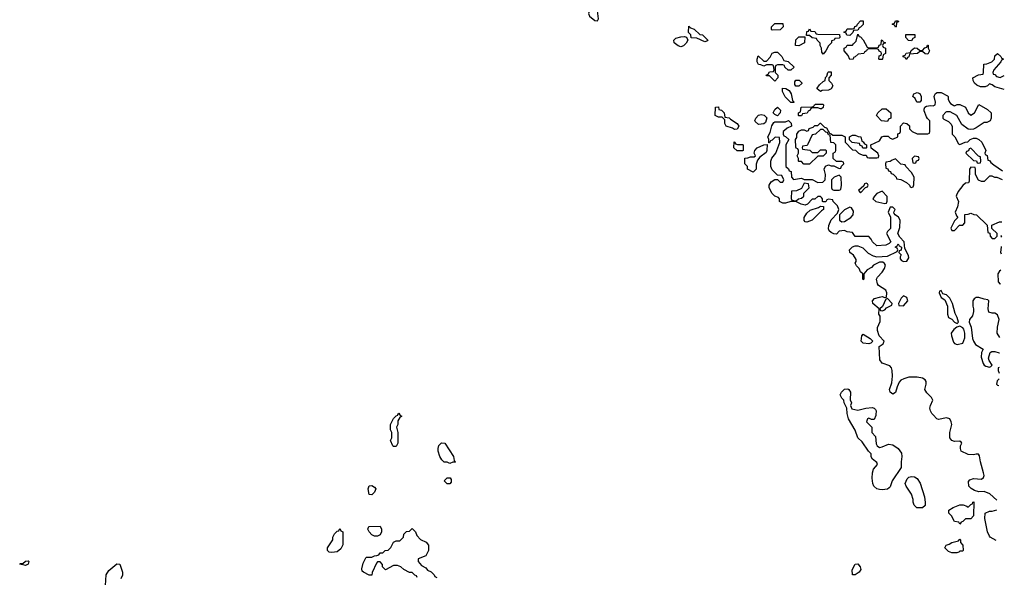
# Model space of a CAD drawing. Header units: inches. Extents: x 2380249 to 2585472, y 382747 to 546448.
# Tile 357 of 626: x 2560466 to 2567800, y 428791 to 432943. Entities that reach past the tile are written whole.
import ezdxf

# ---------------------------------------------------------------- set-up
doc = ezdxf.new("R2010")
doc.units = ezdxf.units.IN
doc.header["$MEASUREMENT"] = 0
doc.layers.add('C5462', color=7, linetype='Continuous')
doc.layers.add('C5463', color=7, linetype='Continuous')

msp = doc.modelspace()

# ---------------------------------------------------------------- linework, layer by layer
at = {"layer": 'C5462', "color": 4, "elevation": 36}
for points in [[(2563297, 430000), (2563298, 429998), (2563312, 429990), (2563298, 429982), (2563283.6, 429956.4), (2563282, 429930), (2563272, 429910), (2563282, 429870), (2563282, 429790), (2563270, 429766), (2563250, 429766), (2563246, 429770), (2563229.1, 429809.1), (2563238, 429830), (2563238, 429870), (2563228, 429890), (2563228.4, 429928.4), (2563250, 429974), (2563270, 429994), (2563282, 429998), (2563283, 430000)], [(2566843.7, 430000), (2566843.6, 429996.4), (2566830, 429966), (2566810, 429966), (2566790, 429975.3), (2566782, 429970), (2566774, 429950), (2566814, 429910), (2566814, 429870), (2566839.6, 429839.6), (2566845.4, 429785.4), (2566852, 429770), (2566870, 429758), (2566890, 429762), (2566936.4, 429783.6), (2566970, 429778.8), (2567010.4, 429750.4), (2567034.4, 429714.4), (2567038, 429690), (2567031.3, 429650), (2567032, 429610), (2566964.7, 429510), (2566950, 429466), (2566943.6, 429456.4), (2566930, 429448.7), (2566890, 429442), (2566870, 429444), (2566849.4, 429449.4), (2566829.4, 429469.4), (2566821.2, 429490), (2566816, 429530), (2566817.2, 429570), (2566824.7, 429595.3), (2566855.3, 429630), (2566850, 429646), (2566818, 429670), (2566808.8, 429688.9), (2566808.7, 429710), (2566789.4, 429729.4), (2566740.2, 429800.2), (2566709.1, 429829.1), (2566690, 429886), (2566639, 429970), (2566631.5, 430000)], [(2567744.8, 429365.1), (2567691.7, 429411.7), (2567650, 429429), (2567610, 429428), (2567578, 429438), (2567552.9, 429452.9), (2567535.3, 429470), (2567534.6, 429505.4), (2567542.7, 429517.3), (2567570, 429526.8), (2567630, 429522.8), (2567644.7, 429535.3), (2567649, 429550), (2567646, 429570), (2567623.7, 429650), (2567616.4, 429696.4), (2567607.3, 429707.3), (2567590, 429708), (2567570, 429702), (2567530, 429705.2), (2567479, 429730), (2567473.2, 429750), (2567473.2, 429770), (2567484, 429790), (2567478.6, 429798.6), (2567470, 429804), (2567430, 429801.2), (2567410, 429809.2), (2567394, 429830), (2567395.1, 429870), (2567409.2, 429930), (2567405.2, 429950), (2567394, 429970), (2567370, 429979), (2567310, 429965.2), (2567298, 429970), (2567270.4, 430000)], [(2567739.6, 429066.4), (2567695.3, 429090), (2567690, 429098), (2567674, 429130), (2567654, 429230), (2567658, 429270), (2567690, 429284.7), (2567710, 429284.7), (2567743.5, 429292.5)], [(2563426, 428790), (2563422, 428802), (2563410, 428806), (2563390, 428826), (2563370, 428828), (2563328.4, 428848.4), (2563306, 428870), (2563280.4, 428880.4), (2563250, 428878), (2563190, 428846), (2563168.4, 428868.4), (2563167.3, 428887.3), (2563150, 428906), (2563130, 428906), (2563123.6, 428896.4), (2563092.7, 428827.3), (2563090, 428806), (2563070, 428806), (2563026, 428830), (2563018, 428838), (2563015.3, 428855.3), (2563023.2, 428896.8), (2563043.1, 428936.9), (2563050, 428942), (2563090, 428942), (2563108.4, 428951.6), (2563127.3, 428952.7), (2563142, 428958), (2563150, 428974), (2563170, 428974), (2563188.4, 428991.6), (2563210, 428994), (2563230, 429014), (2563250, 429054), (2563270, 429062), (2563296.4, 429063.6), (2563306, 429070), (2563326, 429090), (2563328.4, 429111.6), (2563347.3, 429132.7), (2563370, 429134), (2563390, 429154), (2563414, 429130), (2563423.6, 429103.6), (2563451.6, 429071.6), (2563492.7, 429052.7), (2563511.3, 429031.3), (2563511.3, 428990), (2563492, 428950), (2563434, 428930), (2563434, 428910), (2563459.6, 428879.6), (2563490, 428862), (2563504.7, 428844.7), (2563530, 428832), (2563554, 428810), (2563558, 428798), (2563574, 428790)], [(2561106, 428730), (2561109.1, 428810.9), (2561130, 428842), (2561190, 428892), (2561211.3, 428890), (2561231.6, 428828.4), (2561231.6, 428808.4), (2561219.6, 428780.4)]]:
    msp.add_lwpolyline(points, dxfattribs=at)
for points in [[(2563670, 429638), (2563650, 429648), (2563628.4, 429648.4), (2563610, 429666), (2563595.3, 429690), (2563582, 429730), (2563582, 429750), (2563588.4, 429771.6), (2563607.3, 429792.7), (2563632, 429790), (2563698, 429690), (2563702, 429662), (2563711.3, 429651.3), (2563710, 429648), (2563692.7, 429647.3)], [(2563650, 429486), (2563628, 429510), (2563650, 429531.3), (2563671.6, 429531.6), (2563679.6, 429519.6), (2563679.6, 429500.4), (2563670, 429486)], [(2567190, 429308), (2567148.4, 429308.4), (2567128.4, 429328.4), (2567122, 429350), (2567122, 429370), (2567109.1, 429409.1), (2567068.7, 429470), (2567062, 429490), (2567076.5, 429523.5), (2567090, 429536), (2567110, 429541), (2567130, 429538.8), (2567150, 429526), (2567172.8, 429492.8), (2567206, 429390), (2567211.2, 429348.9), (2567210, 429326)], [(2563090, 429406), (2563068, 429408), (2563062, 429450), (2563070, 429472), (2563090, 429474), (2563110, 429462), (2563118, 429450), (2563110, 429426)], [(2567470, 429186), (2567462, 429202), (2567430, 429206), (2567408, 429250), (2567388, 429270), (2567388, 429290), (2567418, 429310), (2567470, 429330.7), (2567494, 429330), (2567522, 429322), (2567530, 429314), (2567550, 429334), (2567562, 429338), (2567566, 429350), (2567572.7, 429352.7), (2567571.6, 429248.4), (2567550, 429226), (2567510, 429226), (2567490, 429206), (2567478, 429202)], [(2562790, 428975.3), (2562770, 428978), (2562758, 428990), (2562758, 429010), (2562798, 429070), (2562798, 429090), (2562810, 429114), (2562830, 429134), (2562842, 429138), (2562850, 429154), (2562858, 429138), (2562874, 429130), (2562872.7, 429032.7), (2562856.9, 429003.1), (2562830, 428982)], [(2563110, 429098), (2563090, 429108), (2563068, 429130), (2563058, 429150), (2563066, 429170), (2563150, 429172), (2563162, 429150), (2563162, 429130), (2563150, 429108), (2563130, 429098)], [(2567410, 428974), (2567383.2, 428983.2), (2567358, 429010), (2567366, 429030), (2567390, 429038), (2567410, 429051.3), (2567458, 429062), (2567470, 429074), (2567474, 429070), (2567474, 429050), (2567492, 429030), (2567494, 428990), (2567490, 428986), (2567470, 428986), (2567462, 428978), (2567445.4, 428974.6)], [(2560510, 428878), (2560466, 428890), (2560470, 428894), (2560490, 428894), (2560510, 428912), (2560530, 428914), (2560534, 428910), (2560530, 428888)], [(2566668.7, 428808.7), (2566667.3, 428847.3), (2566688, 428890), (2566710, 428891), (2566726, 428870), (2566730.7, 428850), (2566718, 428830), (2566690, 428808.7)]]:
    msp.add_lwpolyline(points, close=True, dxfattribs=at)
at = {"layer": 'C5463', "color": 4}
for points, elevation in [([(2564750, 433021.2), (2564730, 433019.3), (2564711.3, 433010), (2564702.8, 432990), (2564711, 432970), (2564750, 432938), (2564770, 432934), (2564778, 432950), (2564768.7, 433010)], 44), ([(2566650, 432826), (2566627.3, 432827.3), (2566622, 432842), (2566606, 432850), (2566622, 432858), (2566630, 432874), (2566670, 432874), (2566682, 432878), (2566687.3, 432892.7), (2566702, 432898), (2566706, 432910), (2566730, 432934), (2566750, 432934), (2566750, 432906), (2566730, 432886), (2566718, 432882), (2566710, 432866), (2566678, 432862), (2566672.7, 432847.3)], 36), ([(2566990, 432886), (2566982, 432902), (2566966, 432910), (2566982, 432918), (2566990, 432934), (2567010, 432934), (2567012.7, 432927.3), (2566998, 432922), (2566994, 432890)], 36), ([(2565570, 432778), (2565510, 432806), (2565467.3, 432807.3), (2565466, 432830), (2565448, 432848), (2565450, 432894), (2565462, 432882), (2565490, 432872), (2565532, 432832), (2565552, 432830), (2565591, 432790), (2565590, 432786)], 36), ([(2566070, 432866), (2566066, 432870), (2566066, 432890), (2566090, 432914), (2566150, 432914), (2566154, 432890), (2566130, 432868)], 36), ([(2566450, 432686), (2566440.4, 432700.4), (2566438, 432730), (2566428, 432750), (2566427.3, 432767.3), (2566406, 432790), (2566402, 432802), (2566368.4, 432808.4), (2566350, 432826), (2566326, 432826), (2566330, 432854), (2566342, 432858), (2566350, 432874), (2566358, 432858), (2566390, 432854), (2566398, 432838), (2566410, 432834), (2566572.7, 432832.7), (2566574, 432810), (2566570, 432806), (2566538, 432802), (2566534, 432790), (2566514, 432786), (2566512, 432770), (2566491, 432749), (2566471.3, 432710)], 36), ([(2565390, 432742), (2565370, 432748.7), (2565342, 432770), (2565338, 432790), (2565354.6, 432805.4), (2565390, 432816), (2565418, 432818), (2565432.7, 432812.7), (2565442, 432790), (2565431.2, 432768.9), (2565410, 432748)], 36), ([(2566270, 432748), (2566246, 432750), (2566247.3, 432792.7), (2566270, 432814), (2566314, 432814), (2566312, 432770)], 36), ([(2566790, 432734), (2566850, 432734), (2566862, 432738), (2566867.3, 432752.7), (2566882, 432758), (2566886, 432790), (2566890, 432794), (2566898, 432778), (2566914, 432770), (2566898, 432762), (2566894, 432750), (2566898, 432738), (2566914, 432730), (2566914, 432690), (2566898, 432682), (2566894, 432650), (2566890, 432646), (2566870, 432646), (2566866, 432650), (2566867.3, 432672.7), (2566882, 432678), (2566886, 432690), (2566882, 432702), (2566867.3, 432707.3), (2566862, 432722), (2566850, 432726), (2566790, 432726), (2566778, 432722), (2566774, 432710), (2566758, 432702), (2566754, 432690), (2566712.7, 432687.3), (2566690, 432666), (2566678, 432662), (2566674, 432650), (2566650, 432646), (2566636.4, 432676.4), (2566608, 432710), (2566608, 432732), (2566622, 432738), (2566630, 432754), (2566670, 432754), (2566678, 432762), (2566696.4, 432783.6), (2566710, 432834), (2566718, 432818), (2566730, 432814), (2566750, 432794), (2566778, 432738)], 36), ([(2567110, 432786), (2567087.3, 432787.3), (2567066, 432810), (2567067.3, 432832.7), (2567132.7, 432832.7), (2567134, 432810), (2567118, 432802)], 36), ([(2567230, 432686), (2567210, 432688), (2567190, 432706), (2567170, 432706), (2567154, 432690), (2567094, 432686), (2567090, 432666), (2567078, 432662), (2567070, 432646), (2567062, 432662), (2567047.3, 432667.3), (2567047.3, 432672.7), (2567062, 432678), (2567070, 432694), (2567102, 432698), (2567107.3, 432712.7), (2567130, 432734), (2567151.6, 432731.6), (2567170, 432714), (2567190, 432714), (2567207.3, 432732.7), (2567222, 432738), (2567227.3, 432752.7), (2567232.7, 432752.7), (2567234, 432730), (2567242, 432710)], 36), ([(2566190, 432566), (2566166, 432590), (2566162, 432602), (2566150, 432606), (2566110, 432606), (2566098, 432602), (2566094, 432590), (2566094, 432550), (2566114, 432530), (2566114, 432510), (2566090, 432486), (2566050, 432526), (2566030, 432526), (2566026, 432530), (2566042, 432538), (2566050, 432554), (2566082, 432558), (2566086, 432570), (2566082, 432602), (2566070, 432606), (2566030, 432606), (2566010, 432598), (2565987.3, 432607.3), (2565968.4, 432608.4), (2565958, 432630), (2565958, 432650), (2565967.3, 432672.7), (2566010, 432634), (2566030, 432634), (2566056.4, 432663.6), (2566070, 432694), (2566090, 432702), (2566110, 432702), (2566142, 432670), (2566158, 432638), (2566190, 432632), (2566234, 432590), (2566210, 432566)], 36), ([(2566430, 432408), (2566407.3, 432427.3), (2566407.3, 432432.7), (2566423.1, 432456.9), (2566450, 432482), (2566466, 432490), (2566468.4, 432511.6), (2566478, 432522), (2566486, 432550), (2566490, 432554), (2566510, 432554), (2566511.3, 432530), (2566492, 432510), (2566492, 432490), (2566512, 432470), (2566522, 432450), (2566511.6, 432428.4), (2566490, 432418), (2566443.6, 432416.4)], 36), ([(2566210, 432326), (2566167.3, 432367.3), (2566148.4, 432408.4), (2566147.3, 432432.7), (2566171.6, 432431.6), (2566196.9, 432416.9), (2566211.6, 432391.6), (2566222, 432342), (2566234, 432330), (2566230, 432326)], 36), ([(2566270, 432448), (2566248.4, 432448.4), (2566240.4, 432460.4), (2566240.4, 432479.6), (2566248.4, 432491.6), (2566271.6, 432491.6), (2566291.6, 432471.6), (2566291.6, 432468.4)], 36), ([(2567170, 432328), (2567149.1, 432329.1), (2567135.3, 432355.3), (2567118, 432370), (2567126, 432390), (2567150, 432402), (2567170, 432394), (2567182, 432370), (2567179.6, 432340.4)], 36), ([(2565790, 432126), (2565776.4, 432136.4), (2565729, 432149), (2565718, 432170), (2565718, 432198), (2565698, 432218), (2565670, 432218), (2565646, 432230), (2565648.8, 432291.1), (2565670, 432294), (2565674, 432274), (2565694, 432270), (2565714, 432250), (2565718, 432218), (2565750, 432212), (2565761, 432201), (2565811.2, 432171.1), (2565822, 432150), (2565810, 432128)], 36), ([(2566110, 432228), (2566090, 432238), (2566078, 432250), (2566090, 432274), (2566110, 432292), (2566132, 432270), (2566131.6, 432248.4)], 36), ([(2566430, 432278), (2566410, 432286), (2566370, 432286), (2566358, 432282), (2566354, 432270), (2566338, 432262), (2566332.7, 432247.3), (2566298, 432242), (2566290, 432226), (2566270, 432226), (2566266, 432230), (2566266, 432250), (2566282, 432258), (2566287.3, 432292.7), (2566370, 432294), (2566382, 432298), (2566386, 432310), (2566392.7, 432312.7), (2566450, 432314), (2566454, 432310), (2566452, 432290), (2566439.6, 432280.4)], 36), ([(2566930, 432186), (2566886, 432190), (2566848.4, 432228.4), (2566858, 432250), (2566890, 432278), (2566919.6, 432279.6), (2566954, 432250), (2566954, 432210), (2566938, 432202)], 36), ([(2565970, 432162), (2565944, 432184), (2565942, 432190), (2565949.1, 432210.9), (2565968.7, 432231.3), (2565990, 432238), (2566011, 432231), (2566031.3, 432211.3), (2566022, 432178), (2566010, 432168)], 36), ([(2566770, 431986), (2566747.3, 431987.3), (2566742, 432002), (2566727.3, 432007.3), (2566722, 432022), (2566667.3, 432027.3), (2566647.3, 432047.3), (2566646, 432070), (2566670, 432082), (2566690, 432082), (2566712.7, 432072.7), (2566731.3, 432071.3), (2566738, 432038), (2566750, 432034), (2566758, 432018), (2566774, 432010), (2566774, 431990)], 36), ([(2565812.7, 432012.7), (2565850, 432014), (2565854, 432010), (2565854, 431970), (2565850, 431966), (2565810, 431966), (2565786, 431990), (2565787.3, 432032.7), (2565794, 432030), (2565798, 432018)], 36), ([(2565930, 431808), (2565886, 431830), (2565886, 431850), (2565868, 431870), (2565867.3, 431912.7), (2565890, 431914), (2565910, 431922), (2565938, 431922), (2565946, 431930), (2565938, 431950), (2565942, 431970), (2565958, 431990), (2566010, 432012), (2566034, 432014), (2566032, 431970), (2566025.4, 431954.6), (2565979.6, 431920.4), (2565962, 431898), (2565951.6, 431868.4), (2565951.2, 431828.9)], 36), ([(2567550, 431986), (2567538, 431982), (2567532.7, 431967.3), (2567518, 431962), (2567514, 431950), (2567570, 431894), (2567592.7, 431892.7), (2567598, 431878), (2567610, 431874), (2567622, 431878), (2567626, 431890), (2567622, 431922), (2567607.3, 431927.3)], 36), ([(2567130, 431926), (2567114, 431910), (2567118, 431878), (2567130, 431874), (2567142, 431878), (2567147.3, 431892.7), (2567162, 431898), (2567166, 431910), (2567162, 431922)], 36), ([(2566990, 431906), (2566963.6, 431896.4), (2566950, 431886), (2566918, 431882), (2566914, 431870), (2566918, 431838), (2566932.7, 431832.7), (2566938, 431818), (2566952.7, 431812.7), (2566958, 431798), (2566972.7, 431792.7), (2566994, 431770), (2566998, 431758), (2567030, 431754), (2567071.6, 431731.6), (2567094, 431710), (2567098, 431698), (2567110, 431694), (2567122, 431698), (2567127.3, 431712.7), (2567128, 431770), (2567110, 431806), (2567066, 431850), (2567062, 431862), (2567030, 431866)], 36), ([(2566570, 431786), (2566534, 431770), (2566514, 431750), (2566514, 431690), (2566518, 431678), (2566530, 431674), (2566570, 431674), (2566582, 431678), (2566588, 431710), (2566586, 431770)], 36), ([(2566310, 431726), (2566290, 431686), (2566251.3, 431668.7), (2566214, 431666), (2566212.7, 431612.7), (2566218, 431598), (2566250, 431594), (2566266, 431610), (2566290, 431614), (2566306, 431630), (2566308, 431652), (2566346, 431690), (2566342, 431722)], 36), ([(2566770, 431726), (2566758, 431722), (2566754, 431706), (2566714, 431670), (2566730, 431654), (2566766, 431694), (2566782, 431698), (2566786, 431710), (2566782, 431722)], 36), ([(2566890, 431666), (2566850, 431648), (2566832, 431630), (2566822, 431610), (2566842, 431590), (2566910, 431574), (2566922, 431578), (2566927.3, 431592.7), (2566927.3, 431627.3)], 36), ([(2566330, 431435.3), (2566318, 431438), (2566308.8, 431448.9), (2566309, 431470), (2566330, 431502), (2566354.6, 431525.4), (2566416.4, 431543.6), (2566430, 431554), (2566452.7, 431552.7), (2566454, 431530), (2566439.6, 431520.4), (2566370, 431449.2)], 36), ([(2566650, 431546), (2566610, 431528), (2566572, 431490), (2566572, 431450), (2566590, 431438), (2566610, 431441), (2566658, 431470), (2566675.3, 431490), (2566676.4, 431516.4), (2566662, 431542)], 36), ([(2567050, 430888), (2567032, 430870), (2567012, 430830), (2567014, 430814), (2567050, 430811.3), (2567082, 430850), (2567074.6, 430874.6)], 36), ([(2567330, 430926), (2567318, 430922), (2567314, 430910), (2567330, 430874), (2567356, 430856), (2567376, 430810), (2567378, 430750), (2567384.7, 430724.7), (2567410, 430712), (2567430, 430692), (2567450, 430682), (2567458, 430690), (2567450, 430726), (2567435.1, 430755.1), (2567413.2, 430830), (2567394, 430870), (2567370, 430895.3), (2567342, 430902)], 36), ([(2566930, 430866), (2566918, 430862), (2566892.7, 430807.3), (2566874, 430790), (2566878, 430778), (2566890, 430774), (2566910, 430782), (2566922, 430798), (2566962, 430818), (2566966, 430830)], 36), ([(2567470, 430662), (2567445.4, 430654.6), (2567423.5, 430636.5), (2567404.7, 430610), (2567406, 430590), (2567422.8, 430542.8), (2567430, 430532), (2567450, 430524.7), (2567490, 430534), (2567505.2, 430574.8), (2567506.6, 430610), (2567498, 430638), (2567490, 430649)], 36), ([(2566790, 430529.6), (2566750, 430534), (2566734, 430550), (2566738, 430590), (2566750, 430602), (2566802, 430570), (2566822, 430550), (2566805.4, 430534.6)], 36)]:
    msp.add_lwpolyline(points, close=True, dxfattribs=dict(at, elevation=elevation))
at = {"layer": 'C5463', "color": 4, "elevation": 36}
for points in [[(2567798.3, 432424.2), (2567730, 432442), (2567710, 432458), (2567690, 432466), (2567674, 432450), (2567656.9, 432443.1), (2567624, 432444), (2567594.6, 432454.6), (2567578, 432470), (2567568, 432490), (2567566, 432510), (2567608.4, 432531.6), (2567642, 432538), (2567646, 432550), (2567647.3, 432612.7), (2567670, 432614), (2567706, 432630), (2567726, 432650), (2567730, 432674), (2567750, 432692), (2567774, 432670), (2567778, 432658), (2567794, 432650), (2567778, 432642), (2567774, 432630), (2567722, 432570), (2567714, 432550), (2567718, 432538), (2567730, 432534), (2567741, 432521), (2567770, 432512)], [(2567770, 432512), (2567800.1, 432527.4)], [(2567270.4, 430000), (2567261.2, 430010), (2567249.2, 430030), (2567245.2, 430050), (2567249.3, 430070.7), (2567268.7, 430110), (2567259, 430130), (2567223.6, 430163.6), (2567209.3, 430190), (2567219, 430230), (2567219, 430250), (2567210, 430262), (2567190, 430273.2), (2567150, 430281.2), (2567090, 430281.2), (2567050.7, 430269.3), (2567030, 430259), (2567016.8, 430243.2), (2567001, 430210), (2566990, 430168), (2566970, 430155.3), (2566949.2, 430169.2), (2566945.2, 430190), (2566961.2, 430238.8), (2566967.3, 430290), (2566965.1, 430330), (2566959.3, 430350), (2566946.8, 430366.8), (2566890, 430384.5), (2566872.3, 430410), (2566868.7, 430510), (2566898, 430530), (2566906, 430550), (2566868.4, 430588.4), (2566855.3, 430630), (2566855.3, 430650), (2566874.6, 430694.6), (2566875.3, 430735.3), (2566866, 430750), (2566868, 430790), (2566822, 430830), (2566818, 430850), (2566834, 430866), (2566870, 430878), (2566890, 430882), (2566910, 430874), (2566922, 430878), (2566926, 430910), (2566918, 430930), (2566863.1, 430963.1), (2566855.3, 430975.3), (2566848.7, 431010), (2566854.6, 431025.4), (2566890, 431062), (2566908, 431090), (2566915.3, 431115.3), (2566908.4, 431128.4), (2566896.4, 431136.4), (2566870, 431138), (2566826, 431114), (2566810, 431098), (2566779.6, 431080.4), (2566754, 431050), (2566754, 431010), (2566750, 431006), (2566746, 431010), (2566746, 431050), (2566730, 431066), (2566718, 431090), (2566698, 431110), (2566688, 431130), (2566696.4, 431143.6), (2566696.4, 431156.4), (2566678, 431190), (2566649, 431209), (2566648, 431230), (2566668.4, 431251.6), (2566690, 431258), (2566710, 431258), (2566745.4, 431245.4), (2566785.4, 431205.4), (2566823.6, 431183.6), (2566850, 431178), (2566930, 431182), (2567002, 431218), (2567006, 431230), (2567002, 431242), (2566986, 431250), (2567002, 431258), (2567010, 431274), (2567018, 431258), (2567034, 431250), (2567032.7, 431227.3), (2567018, 431222), (2567014, 431210), (2567032, 431192), (2567023.6, 431176.4), (2567023.6, 431163.6), (2567034, 431150), (2567050, 431142), (2567075.3, 431144.7), (2567088, 431170), (2567087.3, 431187.3), (2567060.4, 431240.4), (2567055.3, 431290), (2567023.1, 431323.1), (2567008, 431350), (2567023.1, 431396.9), (2567024, 431450), (2567013.2, 431473.2), (2566986, 431490), (2566980.4, 431500.4), (2566978, 431510), (2566986, 431530), (2566970, 431546), (2566950, 431546), (2566934, 431510), (2566952, 431472), (2566952, 431388), (2566930, 431366), (2566922, 431350), (2566954, 431290), (2566943.6, 431276.4), (2566916.9, 431263.1), (2566850, 431258), (2566818, 431290), (2566808, 431310), (2566790, 431328), (2566690, 431328), (2566670, 431358), (2566630, 431364), (2566610, 431374), (2566571.2, 431368.9), (2566550, 431346), (2566530, 431348), (2566510, 431359), (2566495.3, 431370), (2566490, 431386), (2566494, 431410), (2566510, 431452), (2566558, 431502), (2566568, 431530), (2566556.4, 431556.4), (2566526, 431590), (2566522, 431602), (2566490, 431606), (2566478, 431602), (2566470, 431586), (2566450, 431586), (2566446, 431590), (2566446, 431610), (2566438, 431618), (2566430, 431626), (2566410, 431626), (2566390, 431606), (2566370, 431606), (2566334, 431570), (2566316.9, 431563.1), (2566286, 431570), (2566248.4, 431588.4), (2566210, 431588.7), (2566170, 431578), (2566150, 431578), (2566126, 431590), (2566126, 431610), (2566118, 431618), (2566090, 431628.7), (2566070, 431648), (2566048.7, 431691.3), (2566048.4, 431711.6), (2566063.1, 431736.9), (2566090, 431752), (2566110, 431754), (2566130, 431734), (2566150, 431734), (2566158, 431750), (2566142, 431782), (2566110, 431786), (2566070, 431826), (2566062, 431850), (2566062, 431890), (2566069, 431911), (2566098, 431950), (2566127.3, 432027.3), (2566126, 432066), (2566092.7, 432067.3), (2566070, 432046), (2566058, 432042), (2566050, 432026), (2566046, 432026), (2566046, 432050), (2566038, 432070), (2566056.4, 432103.6), (2566068.4, 432151.6), (2566083.1, 432176.9), (2566090, 432182), (2566170, 432182), (2566192, 432192), (2566212.7, 432172.7), (2566214, 432150), (2566183.6, 432136.4), (2566162, 432118), (2566154, 432110), (2566154, 432090), (2566158, 432078), (2566170, 432074), (2566194, 432050), (2566172, 432010), (2566174, 431850), (2566192.7, 431832.7), (2566198, 431818), (2566212.7, 431812.7), (2566214, 431770), (2566230, 431754), (2566290, 431762), (2566310, 431754), (2566370, 431752), (2566410, 431731.3), (2566447.3, 431732.7), (2566466, 431750), (2566468, 431790), (2566458, 431830), (2566467.3, 431852.7), (2566490, 431862), (2566510, 431854), (2566530, 431854), (2566570, 431834), (2566582, 431838), (2566587.3, 431852.7), (2566606, 431870), (2566602, 431882), (2566590, 431886), (2566550, 431886), (2566526, 431910), (2566526, 431950), (2566542, 431958), (2566546, 431970), (2566546, 432010), (2566530, 432026), (2566507.3, 432027.3), (2566502, 432082), (2566490, 432086), (2566482, 432102), (2566470, 432106), (2566450, 432126), (2566430, 432126), (2566394, 432090), (2566370, 432086), (2566334, 432010), (2566330, 432006), (2566298, 432002), (2566294, 431990), (2566298, 431978), (2566351.6, 431971.6), (2566370, 431954), (2566410, 431954), (2566430, 431974), (2566470, 431974), (2566474, 431970), (2566474, 431950), (2566450, 431926), (2566410, 431926), (2566350, 431868), (2566308, 431868), (2566290, 431886), (2566270, 431886), (2566266, 431890), (2566266, 431910), (2566258, 431930), (2566266, 431950), (2566266, 431970), (2566262, 431982), (2566250, 431986), (2566247.3, 431992.7), (2566246, 432050), (2566254.6, 432065.4), (2566255.3, 432090), (2566270, 432114), (2566290, 432122), (2566310, 432122), (2566330, 432114), (2566342, 432118), (2566347.3, 432132.7), (2566376.4, 432143.6), (2566390, 432154), (2566410, 432154), (2566428.4, 432171.6), (2566431.6, 432171.6), (2566462, 432142), (2566476.9, 432136.9), (2566498, 432098), (2566510, 432094), (2566522, 432082), (2566590, 432082), (2566614, 432070), (2566614, 432030), (2566670, 431974), (2566692, 431972), (2566714, 431950), (2566730, 431942), (2566750, 431934), (2566770, 431934), (2566778, 431918), (2566790, 431914), (2566850, 431914), (2566862, 431918), (2566866, 431930), (2566858, 431950), (2566807.3, 431987.3), (2566806, 432010), (2566870, 432042), (2566888.8, 432071.1), (2566903.1, 432076.9), (2566936, 432076), (2566950, 432062), (2566970, 432054), (2567006, 432070), (2567007.3, 432092.7), (2567022, 432098), (2567026, 432110), (2567028, 432150), (2567050, 432174), (2567074, 432170), (2567092.7, 432152.7), (2567094, 432130), (2567114, 432110), (2567150, 432092), (2567230, 432094), (2567242, 432098), (2567246, 432110), (2567246, 432190), (2567227.3, 432207.3), (2567220.4, 432220.4), (2567203.1, 432263.1), (2567203.1, 432276.9), (2567208.7, 432291.3), (2567221.2, 432298.8), (2567250, 432304.7), (2567270, 432302), (2567286, 432310), (2567288, 432330), (2567278, 432370), (2567280.4, 432379.6), (2567287.3, 432392.7), (2567300.4, 432399.6), (2567330, 432402), (2567376.9, 432376.9), (2567382, 432370), (2567382, 432350), (2567392, 432330), (2567399.6, 432319.6), (2567423.6, 432303.6), (2567430, 432302), (2567450, 432311.3), (2567470, 432311.3), (2567510, 432292), (2567532, 432250), (2567550, 432232), (2567578, 432250), (2567610, 432311.3), (2567675.3, 432275.3), (2567702, 432250), (2567702, 432210), (2567694, 432190), (2567670, 432178), (2567650, 432178), (2567590, 432138), (2567570, 432128), (2567550, 432126), (2567530, 432128), (2567483.1, 432163.1), (2567446, 432230), (2567396.4, 432256.4), (2567370, 432258), (2567365.4, 432254.6), (2567342, 432230), (2567342, 432210), (2567350, 432202), (2567385.4, 432185.4), (2567405.4, 432165.4), (2567411.6, 432148.4), (2567412, 432090), (2567432, 432070), (2567458, 432018), (2567470, 432014), (2567508.4, 432031.6), (2567527.3, 432032.7), (2567546, 432050), (2567570, 432062), (2567590, 432062), (2567610, 432051.3), (2567632, 432030), (2567662, 431970), (2567654, 431950), (2567658, 431938), (2567671.6, 431931.6), (2567678, 431898), (2567690, 431894), (2567699.6, 431879.6), (2567722, 431862), (2567787.7, 431817.2)], [(2567550, 431846), (2567542, 431830), (2567539.6, 431740.4), (2567532.7, 431727.3), (2567510, 431726), (2567490, 431708), (2567456.9, 431663.1), (2567443.6, 431636.4), (2567442, 431630), (2567458, 431590), (2567451.6, 431548.4), (2567434, 431510), (2567443.6, 431483.6), (2567454, 431470), (2567430, 431446), (2567403.6, 431396.4), (2567402, 431390), (2567410, 431374), (2567430, 431374), (2567467.3, 431412.7), (2567490, 431414), (2567506, 431430), (2567507.3, 431492.7), (2567530, 431494), (2567550, 431502), (2567572.7, 431492.7), (2567594, 431490), (2567672.7, 431412.7), (2567678, 431358), (2567692.7, 431352.7), (2567694, 431330), (2567710, 431314), (2567730, 431314), (2567738, 431322), (2567746, 431330), (2567746, 431350), (2567707.3, 431387.3), (2567707.3, 431412.7), (2567763.1, 431436.9), (2567781.1, 431437.6)], [(2567786.5, 431749.6), (2567747.3, 431767.3), (2567728.4, 431768.4), (2567710, 431778), (2567690, 431778), (2567650, 431738), (2567630, 431738), (2567608.7, 431748.7), (2567586, 431790), (2567586, 431830), (2567582, 431842), (2567550, 431846)], [(2567779.3, 431335.9), (2567774, 431330), (2567779.1, 431324.9)], [(2567777.9, 431254.9), (2567776, 431250), (2567772, 431212), (2567776.9, 431200.5)], [(2567774.8, 431077.1), (2567764.7, 431070), (2567752, 431050), (2567754, 430990), (2567770, 430974), (2567773, 430977.7)], [(2567610, 430875.3), (2567590, 430875.3), (2567575.3, 430864.7), (2567566, 430850), (2567564.7, 430810), (2567570.9, 430790.9), (2567570.7, 430769.3), (2567562, 430738), (2567542, 430710), (2567538, 430690), (2567552.7, 430652.7), (2567564, 430570), (2567570.6, 430550), (2567585.3, 430525.3), (2567642, 430490), (2567630, 430466), (2567628, 430430), (2567643.4, 430383.4), (2567651.3, 430370), (2567663.4, 430363.4), (2567690, 430356), (2567700.4, 430359.6), (2567708.7, 430370), (2567686.6, 430406.6), (2567683.2, 430423.2), (2567694.6, 430465.4), (2567708, 430472), (2567730, 430471.3), (2567762.5, 430462.5), (2567764, 430461.5)], [(2567766, 430575.5), (2567747.3, 430610), (2567750, 430654), (2567762, 430710), (2567750, 430746), (2567730, 430758), (2567710, 430758), (2567686, 430766), (2567679, 430790), (2567686, 430850), (2567678, 430858), (2567650, 430862), (2567610, 430875.3)], [(2567762.1, 430354.1), (2567754, 430350), (2567754, 430330), (2567761.4, 430311.6)], [(2567760.6, 430268.5), (2567746.4, 430253.6), (2567742, 430230), (2567750, 430222), (2567759.8, 430220.5)], [(2566631.5, 430000), (2566629, 430010), (2566628, 430050), (2566608, 430090), (2566606, 430110), (2566590, 430126), (2566578, 430150), (2566588, 430170), (2566610, 430191.3), (2566634.4, 430194.4), (2566642, 430190), (2566654, 430170), (2566652.7, 430112.7), (2566662, 430090), (2566654, 430070), (2566664.7, 430044.7), (2566710, 430036), (2566769.4, 430050.6), (2566814.8, 430054.8), (2566830.9, 430050.9), (2566839.8, 430039.8), (2566844.7, 430030), (2566843.7, 430000)], [(2563283, 430000), (2563290, 430014), (2563297, 430000)]]:
    msp.add_lwpolyline(points, dxfattribs=at)

doc.saveas('drawing.dxf')
